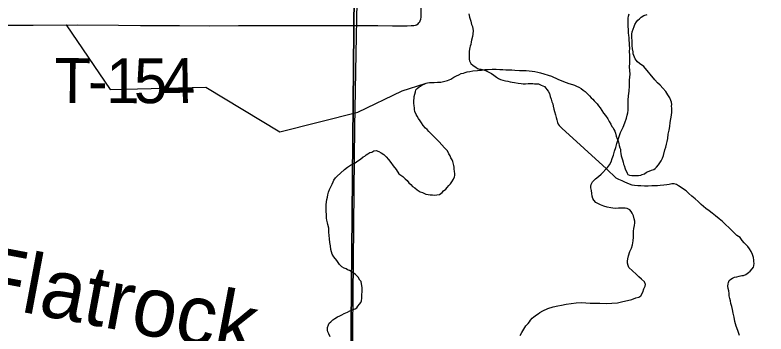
# Model space of a CAD drawing. Extents: x 2.4 to 73.1, y 4.5 to 25.6.
# Drawn here: x 43.7592 to 44.236, y 18.3802 to 18.5828 of the extents above; entities that cross this region are included whole.
import ezdxf

# ---------------------------------------------------------------- set-up
doc = ezdxf.new("R2010")
doc.units = 0
for name, color, linetype in [('GM_X_County_Road', 7, 'Continuous'), ('GM_X_Minor_Lake_Text', 7, 'Continuous'), ('GM_X_Minor_River', 7, 'Continuous'), ('GM_X_Township_Road', 7, 'Continuous'), ('GM_X_Township_Road_Text', 7, 'Continuous'), ('GM_X_US_Shield', 7, 'Continuous')]:
    doc.layers.add(name, color=color, linetype=linetype)

msp = doc.modelspace()

# ---------------------------------------------------------------- linework, layer by layer
at = {"layer": 'GM_X_County_Road'}
msp.add_lwpolyline([(43.97035, 18.10511), (43.97052, 18.12163), (43.97067, 18.14804), (43.97094, 18.1698), (43.97136, 18.20864), (43.97162, 18.22418), (43.97184, 18.24593), (43.97206, 18.26457), (43.9726, 18.29254), (43.97308, 18.31895), (43.97373, 18.3842), (43.97391, 18.4044), (43.97451, 18.47122), (43.97499, 18.51163), (43.97579, 18.55824), (43.97644, 18.59089), (43.97661, 18.59245), (43.97699, 18.59395), (43.97729, 18.59458), (43.97795, 18.59529)], dxfattribs=at)
at = {"layer": 'GM_X_Minor_River'}
for points in [[(44.0473, 18.58358), (44.04782, 18.58148), (44.04852, 18.57881), (44.04905, 18.57671), (44.04959, 18.57537), (44.04994, 18.57403), (44.0501, 18.57288), (44.04986, 18.57061), (44.04963, 18.5691), (44.04901, 18.56683), (44.0488, 18.5657), (44.04857, 18.56399), (44.04817, 18.56305), (44.04796, 18.56211), (44.04774, 18.56116), (44.04752, 18.55965), (44.0475, 18.55851), (44.04746, 18.55718), (44.04744, 18.55585), (44.0476, 18.55471), (44.04777, 18.55375), (44.04868, 18.55202), (44.05017, 18.55066), (44.05167, 18.54968), (44.05279, 18.54889), (44.05411, 18.54848), (44.05506, 18.54827), (44.05676, 18.54785), (44.05827, 18.54725), (44.05996, 18.54645), (44.06165, 18.54565), (44.06315, 18.54448), (44.06483, 18.5433), (44.06614, 18.54251), (44.06746, 18.54191), (44.06897, 18.54131), (44.07067, 18.54089), (44.072, 18.54067), (44.07351, 18.54026), (44.07483, 18.54004), (44.07635, 18.53981), (44.07862, 18.53957), (44.08052, 18.53934), (44.08185, 18.53912), (44.08337, 18.53909), (44.08508, 18.53924), (44.0866, 18.5392), (44.08793, 18.53917), (44.08907, 18.53915), (44.0904, 18.53912), (44.09154, 18.53909), (44.09323, 18.5383), (44.09437, 18.53789), (44.0953, 18.5373), (44.09771, 18.5344), (44.09843, 18.53286), (44.09896, 18.53095), (44.09949, 18.52923), (44.10003, 18.5277), (44.10057, 18.52635), (44.10091, 18.52483), (44.10125, 18.52292), (44.10179, 18.52139), (44.10232, 18.51948), (44.10285, 18.51776), (44.10319, 18.51623), (44.10353, 18.51451), (44.10408, 18.51355), (44.10463, 18.51259), (44.1063, 18.51084), (44.13465, 18.4851)], [(44.12508, 18.47509), (44.12588, 18.47678), (44.12782, 18.47864), (44.12956, 18.48012), (44.13131, 18.4816), (44.1354, 18.48587), (44.13657, 18.48756), (44.13757, 18.48943), (44.13838, 18.49169), (44.13919, 18.49377), (44.13982, 18.49641), (44.14063, 18.49867), (44.14125, 18.50113), (44.14228, 18.50433), (44.14369, 18.5081), (44.14529, 18.51148), (44.1463, 18.51431), (44.14732, 18.51733), (44.14793, 18.51921), (44.14816, 18.52072), (44.14839, 18.52243), (44.14842, 18.52414), (44.14847, 18.52623), (44.14853, 18.52869), (44.14878, 18.53135), (44.14903, 18.53438), (44.1493, 18.53779), (44.14938, 18.5414), (44.14966, 18.54519), (44.14952, 18.54747), (44.14939, 18.54995), (44.14944, 18.55223), (44.14949, 18.55469), (44.14955, 18.55735), (44.14941, 18.55963), (44.14946, 18.56172), (44.14931, 18.56363), (44.14935, 18.56514), (44.14919, 18.56648), (44.14904, 18.56819), (44.14888, 18.5699), (44.14873, 18.57124), (44.14875, 18.57219), (44.14877, 18.57313), (44.1486, 18.57409), (44.14843, 18.57504), (44.14846, 18.57637), (44.14849, 18.5777), (44.14852, 18.57922), (44.14856, 18.58074), (44.14878, 18.58206), (44.149, 18.58358)], [(44.1723, 18.53427), (44.17044, 18.5364), (44.16877, 18.53815), (44.1671, 18.53971), (44.16543, 18.54165), (44.1584, 18.55016), (44.15558, 18.55194), (44.15447, 18.5531), (44.15354, 18.55407), (44.15299, 18.55503), (44.15244, 18.556), (44.15209, 18.55714), (44.15173, 18.5581), (44.15157, 18.55943), (44.15123, 18.56134), (44.15109, 18.56343), (44.15096, 18.56591), (44.15083, 18.56895), (44.15087, 18.57066), (44.1511, 18.57217), (44.1517, 18.57368), (44.15231, 18.57556), (44.15272, 18.57669), (44.15371, 18.57838), (44.15468, 18.5795), (44.15566, 18.58043), (44.15682, 18.58135), (44.15836, 18.58245), (44.16047, 18.58316)], [(43.42345, 18.57618), (43.53918, 18.57393), (43.7917, 18.57654), (43.81967, 18.53544), (43.88035, 18.53691), (43.92724, 18.50868), (43.97676, 18.52104), (44.00501, 18.53465), (44.01962, 18.53918)], [(43.9979, 18.48903), (43.99937, 18.48691), (44.00122, 18.48459), (44.00287, 18.48189), (44.0055, 18.48012), (44.0068, 18.47876), (44.0081, 18.47759), (44.00921, 18.47624), (44.01051, 18.47507), (44.01163, 18.4739), (44.01294, 18.47293), (44.01462, 18.47175), (44.0165, 18.47057), (44.01781, 18.46996), (44.01876, 18.46956), (44.02007, 18.46896), (44.0214, 18.46874), (44.02273, 18.46852), (44.02424, 18.46849), (44.02557, 18.46846), (44.0271, 18.46861), (44.02862, 18.46877), (44.03036, 18.47006), (44.03134, 18.47118), (44.03269, 18.4721), (44.03348, 18.47322), (44.03465, 18.47452), (44.03562, 18.47564), (44.0366, 18.47676), (44.03759, 18.47844), (44.03819, 18.47995), (44.0384, 18.48089), (44.03842, 18.48184), (44.03827, 18.48356), (44.03811, 18.48489), (44.03795, 18.48622), (44.03778, 18.48718), (44.03761, 18.48813), (44.03708, 18.48966), (44.03672, 18.49081), (44.03599, 18.49216), (44.03545, 18.49331), (44.03472, 18.49465), (44.03381, 18.49657), (44.03195, 18.49832), (44.03028, 18.50026), (44.02843, 18.5022), (44.02657, 18.50415), (44.02471, 18.50609), (44.02322, 18.50745), (44.02192, 18.50881), (44.02081, 18.50997), (44.01988, 18.51095), (44.0184, 18.51269), (44.01729, 18.51423), (44.01637, 18.51558), (44.01545, 18.51712), (44.01453, 18.51847), (44.0138, 18.51963), (44.01308, 18.52155), (44.01292, 18.52269), (44.01275, 18.52383), (44.01259, 18.52517), (44.01244, 18.52688), (44.01248, 18.5284), (44.01251, 18.52992), (44.01253, 18.53106), (44.01336, 18.53408), (44.01377, 18.53521), (44.01455, 18.53614), (44.01571, 18.53706), (44.01667, 18.53761), (44.01764, 18.53835), (44.01898, 18.53889), (44.02014, 18.53943), (44.02109, 18.5396), (44.02243, 18.53995), (44.02376, 18.53992), (44.02528, 18.53988), (44.02738, 18.54003), (44.02947, 18.54017), (44.03119, 18.54051), (44.03387, 18.54121), (44.03598, 18.54211), (44.0379, 18.54321), (44.03944, 18.54412), (44.04098, 18.54485), (44.04252, 18.54557), (44.04386, 18.54592), (44.04501, 18.54627), (44.04634, 18.54662), (44.04787, 18.54697), (44.04978, 18.54731), (44.05283, 18.54762), (44.0553, 18.54775), (44.0574, 18.54808), (44.0595, 18.54822), (44.06216, 18.54835), (44.06463, 18.5483), (44.0671, 18.54824), (44.069, 18.5482)], [(44.069, 18.5482), (44.07071, 18.54797), (44.07261, 18.54793), (44.07451, 18.54788), (44.0766, 18.54784), (44.07944, 18.54758), (44.08153, 18.54753), (44.08362, 18.54749), (44.08552, 18.54725), (44.08742, 18.54721), (44.08913, 18.54698), (44.09102, 18.54656), (44.09291, 18.54614), (44.09989, 18.54389), (44.10384, 18.54209), (44.10742, 18.54049), (44.11081, 18.53927), (44.11308, 18.53865), (44.1144, 18.53824), (44.11572, 18.53764), (44.11723, 18.53704), (44.11854, 18.53606), (44.11984, 18.53508), (44.12116, 18.53429), (44.12209, 18.53332), (44.12301, 18.53235), (44.12394, 18.53138), (44.12506, 18.53021), (44.12599, 18.52924), (44.12692, 18.52827), (44.12877, 18.52633), (44.1297, 18.52517), (44.13062, 18.52382), (44.13172, 18.52208), (44.13283, 18.52054), (44.13412, 18.51899), (44.13559, 18.51687), (44.13651, 18.51514), (44.13742, 18.51341), (44.13815, 18.51206), (44.13889, 18.5111), (44.13944, 18.51013), (44.13998, 18.50898), (44.14033, 18.50764), (44.14086, 18.50592), (44.14158, 18.5042), (44.14212, 18.50286), (44.14246, 18.50114), (44.14281, 18.4998), (44.14316, 18.49846), (44.14352, 18.4975), (44.14368, 18.49617), (44.14384, 18.49484), (44.144, 18.49332), (44.14435, 18.49217), (44.14489, 18.49083), (44.14524, 18.4893), (44.14559, 18.48815), (44.14595, 18.48719), (44.14648, 18.48509), (44.14775, 18.4824), (44.14829, 18.48144), (44.14924, 18.48104), (44.15075, 18.48082), (44.15189, 18.48079), (44.15341, 18.48076), (44.15494, 18.48091), (44.15646, 18.48107), (44.15742, 18.48142), (44.15876, 18.48196), (44.16011, 18.48288), (44.16184, 18.4836), (44.16337, 18.48414), (44.16472, 18.48468), (44.16568, 18.48523), (44.16646, 18.48616), (44.16763, 18.48765), (44.16941, 18.49027), (44.1702, 18.49196), (44.17081, 18.49366), (44.17184, 18.49705), (44.17245, 18.49894), (44.17287, 18.50083), (44.17329, 18.50253), (44.17371, 18.50442), (44.17396, 18.50707), (44.17441, 18.50972), (44.17484, 18.51199), (44.17508, 18.51445), (44.17552, 18.51691), (44.17595, 18.51918), (44.17618, 18.52108), (44.17621, 18.52222), (44.17624, 18.52355), (44.17608, 18.52488), (44.1761, 18.52602), (44.17594, 18.52735), (44.17559, 18.5285), (44.17487, 18.53023), (44.17358, 18.53215), (44.1723, 18.53427)], [(43.95929, 18.37841), (43.95839, 18.38034), (43.95785, 18.38168), (43.95749, 18.38264), (43.95753, 18.38434), (43.95813, 18.38604), (43.95873, 18.38717), (43.9597, 18.3879), (43.96106, 18.3892), (43.96222, 18.39012), (43.96395, 18.39122), (43.96549, 18.39176), (43.96664, 18.39249), (43.96818, 18.39322), (43.96933, 18.39357), (43.97029, 18.39412), (43.97183, 18.39484), (43.97356, 18.39557), (43.97509, 18.39629), (43.97625, 18.39683), (43.97684, 18.39796), (43.97801, 18.39907), (43.97879, 18.4002), (43.9792, 18.40133), (43.97943, 18.40303), (43.97948, 18.40512), (43.97952, 18.40721), (43.97957, 18.40948), (43.9789, 18.41349), (43.97816, 18.41445), (43.97707, 18.41638), (43.97539, 18.41794), (43.97333, 18.4195), (43.97165, 18.42049), (43.97033, 18.4209), (43.96939, 18.42149), (43.96807, 18.42209), (43.96676, 18.42288), (43.96527, 18.42425), (43.96343, 18.42695), (43.96158, 18.42927), (43.96066, 18.43081), (43.96013, 18.43234), (43.95978, 18.43387), (43.95945, 18.43615), (43.95912, 18.43825), (43.95879, 18.44054), (43.95865, 18.44282), (43.95851, 18.44491), (43.95837, 18.44738), (43.95785, 18.44968), (43.9575, 18.45082), (43.95716, 18.45254), (43.95699, 18.45368), (43.95702, 18.45501), (43.95686, 18.45635), (43.95671, 18.45787), (43.95674, 18.4592), (43.95677, 18.46053), (43.95681, 18.46223), (43.95704, 18.46413), (43.95726, 18.46564), (43.95768, 18.46715), (43.9579, 18.46867), (43.95832, 18.47018), (43.95892, 18.47187), (43.95973, 18.47375), (43.96053, 18.47545), (43.96113, 18.47676), (43.96153, 18.47789), (43.96271, 18.47939), (43.96349, 18.48032), (43.96833, 18.48458), (43.97027, 18.48605), (43.9722, 18.48734), (43.97374, 18.48825), (43.97509, 18.48898), (43.97682, 18.49008), (43.97856, 18.49118), (43.9803, 18.49266), (43.98127, 18.49321), (43.98223, 18.49395), (43.9832, 18.49468), (43.98455, 18.49541), (43.9857, 18.49577), (43.98704, 18.4965), (43.98857, 18.49665), (43.99026, 18.49604), (43.99177, 18.49525), (43.99327, 18.49427), (43.99494, 18.49271), (43.99642, 18.49096), (43.9979, 18.48903)], [(44.21627, 18.38814), (44.21576, 18.39081), (44.21506, 18.39348), (44.21473, 18.39577), (44.2142, 18.39768), (44.21367, 18.39959), (44.21333, 18.40131), (44.21299, 18.40284), (44.21264, 18.40436), (44.21249, 18.40589), (44.21234, 18.4076), (44.21199, 18.40913), (44.21183, 18.41065), (44.21186, 18.41198), (44.21207, 18.41292), (44.21248, 18.41424), (44.21364, 18.41498), (44.21461, 18.41571), (44.21595, 18.41625), (44.21748, 18.4166), (44.21901, 18.41695), (44.22054, 18.41729), (44.22168, 18.41745), (44.22321, 18.41799), (44.22476, 18.41928), (44.22593, 18.42021), (44.22728, 18.42151), (44.22807, 18.42263), (44.22828, 18.42357), (44.22851, 18.42509), (44.22834, 18.42604), (44.22817, 18.42719), (44.22802, 18.42871), (44.22749, 18.43062), (44.22658, 18.43254), (44.22548, 18.43427), (44.22438, 18.43582), (44.22326, 18.43698), (44.22215, 18.43815), (44.22085, 18.43951), (44.21956, 18.44143), (44.2175, 18.44281), (44.2162, 18.44398), (44.21508, 18.44514), (44.21378, 18.44631), (44.21229, 18.44787), (44.21043, 18.44962), (44.20838, 18.45156), (44.20614, 18.45332), (44.2039, 18.45527), (44.20185, 18.45703), (44.19979, 18.4584), (44.19774, 18.45997), (44.19624, 18.46114), (44.19475, 18.46251), (44.19289, 18.46426), (44.19103, 18.46601), (44.18898, 18.46776), (44.18692, 18.46952), (44.18525, 18.47108), (44.18038, 18.47422), (44.17907, 18.47521), (44.17775, 18.47561), (44.17622, 18.47546), (44.1745, 18.47512), (44.17298, 18.47496), (44.17107, 18.47462), (44.16879, 18.47449), (44.16707, 18.47433), (44.16498, 18.47419), (44.16346, 18.47423), (44.16117, 18.47409), (44.15889, 18.47414), (44.15661, 18.47419), (44.15452, 18.47424), (44.15244, 18.47447), (44.15092, 18.4747), (44.14941, 18.4753), (44.14791, 18.4759), (44.14641, 18.4767), (44.14471, 18.4775), (44.14245, 18.47831), (44.14095, 18.4791), (44.13464, 18.48508)], [(44.07996, 18.37923), (44.08095, 18.38111), (44.08214, 18.38318), (44.08352, 18.38542), (44.08488, 18.38691), (44.08585, 18.38784), (44.08645, 18.38897), (44.08762, 18.39027), (44.08859, 18.39101), (44.09033, 18.39249), (44.09129, 18.39304), (44.09245, 18.39377), (44.09438, 18.39487), (44.09745, 18.39632), (44.1009, 18.39738), (44.10376, 18.39807), (44.10625, 18.39859), (44.10911, 18.39909), (44.11235, 18.39959), (44.1154, 18.40009), (44.11902, 18.4002), (44.12167, 18.39995), (44.12434, 18.39989), (44.12681, 18.39983), (44.13042, 18.39975), (44.13441, 18.39966), (44.13802, 18.39977), (44.14164, 18.40007), (44.14508, 18.40075), (44.14813, 18.40144), (44.15081, 18.40214), (44.15331, 18.40323), (44.15521, 18.40356), (44.15657, 18.40448), (44.15776, 18.40674), (44.15837, 18.40881), (44.15918, 18.41069), (44.15939, 18.41164), (44.15886, 18.41336), (44.157, 18.41511), (44.15532, 18.41648), (44.15345, 18.41823), (44.14899, 18.42251), (44.14844, 18.42366), (44.1481, 18.42519), (44.14813, 18.42652), (44.14835, 18.42803), (44.14877, 18.42992), (44.14959, 18.43256), (44.15059, 18.43463), (44.15121, 18.43689), (44.15165, 18.43935), (44.15189, 18.44163), (44.15194, 18.44372), (44.15178, 18.44543), (44.15201, 18.44713), (44.15244, 18.44902), (44.15266, 18.45073), (44.15269, 18.45187), (44.15234, 18.45339), (44.15182, 18.4553), (44.15109, 18.45684), (44.15036, 18.458), (44.14962, 18.45896), (44.14868, 18.45955), (44.14774, 18.45995), (44.1466, 18.46017), (44.14451, 18.46022), (44.14242, 18.46007), (44.14032, 18.45993), (44.13881, 18.46016), (44.13748, 18.46037), (44.13521, 18.46081), (44.13294, 18.46143), (44.13087, 18.46223), (44.12918, 18.46303), (44.12786, 18.46363), (44.12657, 18.46518), (44.12602, 18.46633), (44.12567, 18.46767), (44.12533, 18.46938), (44.12518, 18.47129), (44.12484, 18.47301), (44.12487, 18.47414), (44.12508, 18.47509)], [(44.21911, 18.37933), (44.21804, 18.3824), (44.21696, 18.38527), (44.21627, 18.38814)]]:
    msp.add_lwpolyline(points, dxfattribs=at)
at = {"layer": 'GM_X_Township_Road'}
for points in [[(44.01521, 18.57721), (44.01567, 18.57775), (44.01615, 18.57843), (44.01649, 18.5791), (44.01679, 18.58022), (44.01704, 18.58136), (44.01711, 18.5845), (44.01739, 18.59995), (44.01757, 18.6294), (44.01791, 18.64954), (44.01839, 18.68827), (44.01891, 18.73166), (44.01911, 18.75025), (44.0197, 18.79983), (44.01994, 18.81842), (44.02004, 18.82565)], [(43.74778, 18.57651), (43.75604, 18.57638), (43.76696, 18.57632)], [(43.76696, 18.57632), (43.76908, 18.57632), (43.79862, 18.57642), (43.825, 18.57621), (43.83897, 18.5762), (43.86374, 18.57606), (43.88244, 18.57596), (43.90106, 18.57604), (43.91546, 18.57604)], [(43.91546, 18.57604), (43.91695, 18.57604), (43.93048, 18.57604), (43.98947, 18.57601), (43.99881, 18.57589), (44.00824, 18.57594), (44.01071, 18.57602), (44.01243, 18.57619), (44.01341, 18.57635), (44.01416, 18.57662), (44.01521, 18.57721)]]:
    msp.add_lwpolyline(points, dxfattribs=at)
at = {"layer": 'GM_X_US_Shield'}
for points in [[(43.46297, 18.10511), (43.96998, 18.10511), (43.97458, 18.59666), (43.50379, 18.60175), (43.46912, 18.60216)], [(43.96998, 18.10511), (44.47912, 18.10511), (44.48579, 18.59368), (44.00623, 18.5965), (43.97458, 18.59666)]]:
    msp.add_lwpolyline(points, close=True, dxfattribs=at)

# ---------------------------------------------------------------- texts
at = {"layer": 'GM_X_Minor_Lake_Text'}
msp.add_text('Flatrock', height=0.037896, rotation=349.3456, dxfattribs=at).set_placement((43.73176, 18.40019))
at = {"layer": 'GM_X_Township_Road_Text'}
for s, rotation, p in [('T', 359.7, (43.78415, 18.52703)), ('1', 359.7577, (43.81709, 18.52686)), ('5', 359.9344, (43.83469, 18.52678)), ('4', 0.7253, (43.85262, 18.52677)), ('-', 359.718, (43.80541, 18.52692))]:
    msp.add_text(s, height=0.02841, rotation=rotation, dxfattribs=at).set_placement(p)

doc.saveas('drawing.dxf')
